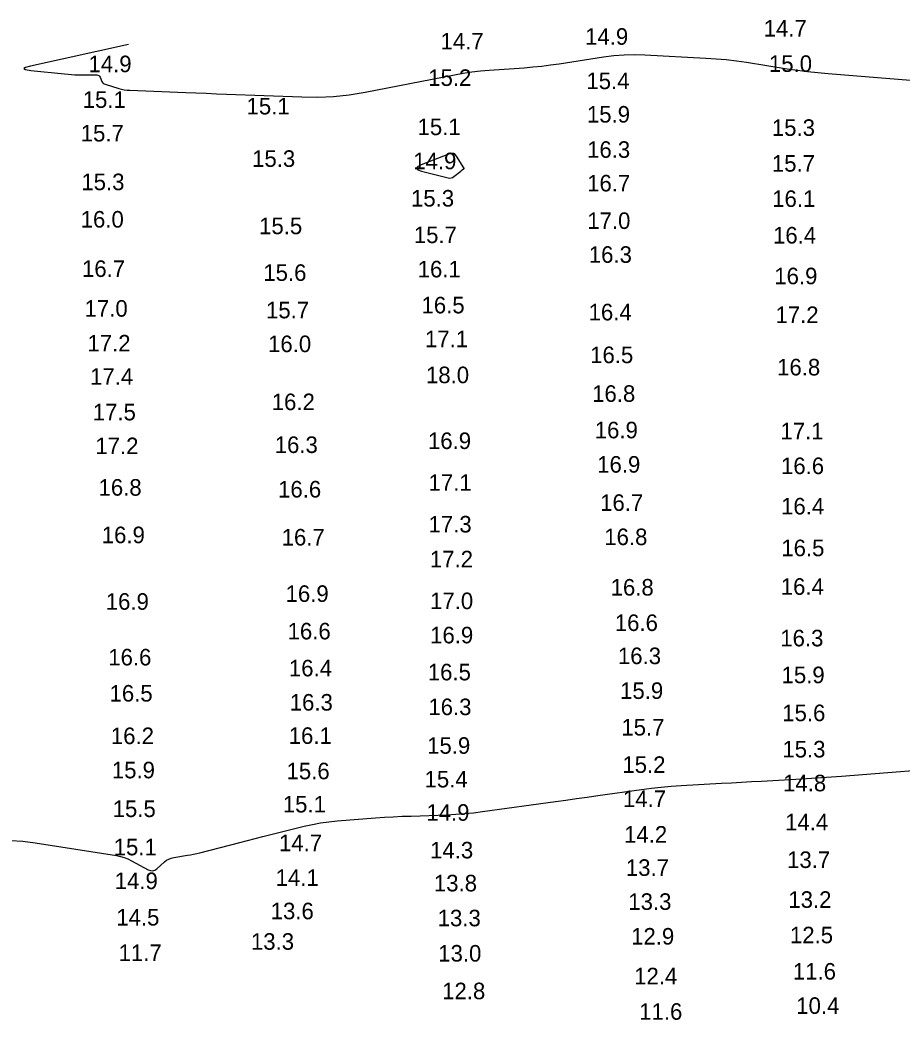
# Model space of a CAD drawing. Extents: x 988130 to 1132882, y 654656 to 841453.
# Drawn here: x 1033638.8 to 1033905.1, y 820103.6 to 820405.4 of the extents above; entities that cross this region are included whole.
import ezdxf

# ---------------------------------------------------------------- set-up
doc = ezdxf.new("R2010")
doc.units = 0
doc.layers.add('V-TOPO-MAJR', color=7, linetype='Continuous')
doc.layers.add('V-TOPO-SOUN', color=7, linetype='Continuous')

msp = doc.modelspace()

# ---------------------------------------------------------------- linework, layer by layer
at = {"layer": 'V-TOPO-MAJR'}
for points in [[(1033671.58, 820398), (1033642.01, 820391.48), (1033640.5, 820391.06), (1033640.01, 820390.71), (1033640.54, 820390.41), (1033642.08, 820390.16), (1033652.3, 820389.1), (1033653.34, 820389.01), (1033654.38, 820388.94), (1033655.43, 820388.89), (1033656.47, 820388.87), (1033662.03, 820388.81), (1033662.36, 820388.77), (1033662.63, 820388.64), (1033662.85, 820388.44), (1033663.01, 820388.15), (1033663.56, 820386.84), (1033663.72, 820386.54), (1033663.94, 820386.3), (1033664.2, 820386.11), (1033664.52, 820385.98), (1033668.69, 820384.73), (1033669.51, 820384.52), (1033670.33, 820384.35), (1033671.16, 820384.24), (1033672, 820384.18), (1033688.86, 820383.5), (1033691.95, 820383.38), (1033695.04, 820383.26), (1033698.13, 820383.14), (1033701.22, 820383.02), (1033723.92, 820382.15), (1033728.72, 820382.11), (1033733.5, 820382.34), (1033738.26, 820382.85), (1033743, 820383.63), (1033770.05, 820388.89), (1033772.65, 820389.35), (1033775.26, 820389.74), (1033777.89, 820390.04), (1033780.52, 820390.27), (1033791.07, 820391), (1033793.71, 820391.22), (1033796.34, 820391.48), (1033798.96, 820391.81), (1033801.58, 820392.19), (1033814.99, 820394.27), (1033818.1, 820394.68), (1033821.21, 820394.91), (1033824.34, 820394.99), (1033827.48, 820394.9), (1033845.89, 820393.92), (1033848.99, 820393.71), (1033852.08, 820393.43), (1033855.15, 820393.07), (1033858.22, 820392.62), (1033870.49, 820390.69), (1033873.56, 820390.23), (1033876.63, 820389.84), (1033879.72, 820389.5), (1033882.81, 820389.22), (1033918.86, 820386.32)], [(1033635.92, 820157.71), (1033639.68, 820157.5), (1033643.44, 820157.03), (1033667.94, 820153.17), (1033669.13, 820152.93), (1033670.28, 820152.6), (1033671.41, 820152.17), (1033672.5, 820151.64), (1033677.55, 820148.92), (1033678.23, 820148.66), (1033678.89, 820148.62), (1033679.52, 820148.81), (1033680.12, 820149.22), (1033682.49, 820151.3), (1033683.11, 820151.78), (1033683.77, 820152.15), (1033684.48, 820152.43), (1033685.24, 820152.6), (1033689.37, 820153.27), (1033690.31, 820153.44), (1033691.26, 820153.62), (1033692.19, 820153.83), (1033693.13, 820154.06), (1033705.21, 820157.18), (1033707.54, 820157.77), (1033709.86, 820158.37), (1033712.19, 820158.95), (1033714.52, 820159.54), (1033724.64, 820162.06), (1033727.11, 820162.62), (1033729.59, 820163.07), (1033732.1, 820163.42), (1033734.62, 820163.67), (1033746.15, 820164.55), (1033748.84, 820164.74), (1033751.53, 820164.9), (1033754.22, 820165.04), (1033756.92, 820165.14), (1033767.7, 820165.52), (1033770.39, 820165.65), (1033773.08, 820165.85), (1033775.76, 820166.12), (1033778.43, 820166.45), (1033800.48, 820169.49), (1033803.68, 820169.94), (1033806.88, 820170.38), (1033810.07, 820170.83), (1033813.27, 820171.29), (1033826.45, 820173.17), (1033829.45, 820173.56), (1033832.45, 820173.89), (1033835.47, 820174.16), (1033838.49, 820174.36), (1033850.59, 820175.03), (1033853.61, 820175.2), (1033856.63, 820175.36), (1033859.65, 820175.53), (1033862.67, 820175.69), (1033874.76, 820176.35), (1033877.78, 820176.52), (1033880.8, 820176.72), (1033883.82, 820176.93), (1033886.84, 820177.15), (1033924.99, 820180.17)]]:
    msp.add_lwpolyline(points, dxfattribs=at)
msp.add_lwpolyline([(1033758.55, 820360.61), (1033758.94, 820360.17), (1033760.07, 820359.77), (1033768.12, 820357.77), (1033768.58, 820357.7), (1033769.02, 820357.74), (1033769.44, 820357.89), (1033769.84, 820358.14), (1033771.95, 820359.81), (1033772.06, 820359.89), (1033772.16, 820359.97), (1033772.26, 820360.04), (1033772.36, 820360.12), (1033772.78, 820360.43), (1033772.86, 820360.51), (1033772.9, 820360.6), (1033772.9, 820360.7), (1033772.85, 820360.81), (1033770.66, 820364.26), (1033770.24, 820364.77), (1033769.74, 820365.05), (1033769.17, 820365.12), (1033768.53, 820364.97), (1033759.96, 820361.64), (1033758.88, 820361.1)], close=True, dxfattribs=at)

# ---------------------------------------------------------------- texts
at = {"layer": 'V-TOPO-SOUN'}
for s, p in [('14.7 ', (1033863.36, 820400.39)), ('14.7 ', (1033765.81, 820396.51)), ('14.9 ', (1033809.45, 820397.92)), ('14.9 ', (1033659.51, 820389.63)), ('15.0 ', (1033864.95, 820389.72)), ('15.2 ', (1033762.08, 820385.49)), ('15.4 ', (1033809.84, 820384.52)), ('15.1 ', (1033657.77, 820378.87)), ('15.1 ', (1033707.23, 820376.88)), ('15.9 ', (1033810, 820374.43)), ('15.7 ', (1033657.17, 820368.73)), ('15.1 ', (1033758.86, 820370.64)), ('15.3 ', (1033865.83, 820370.41)), ('16.3 ', (1033810.05, 820363.79)), ('15.3 ', (1033708.91, 820361.06)), ('14.9 ', (1033757.57, 820360.34)), ('15.7 ', (1033865.84, 820359.62)), ('15.3 ', (1033657.36, 820354.03)), ('16.7 ', (1033810.07, 820353.64)), ('15.3 ', (1033756.89, 820349.09)), ('16.1 ', (1033865.94, 820348.97)), ('16.0 ', (1033657.15, 820342.74)), ('17.0 ', (1033810.11, 820342.32)), ('15.5 ', (1033711.03, 820340.75)), ('15.7 ', (1033757.74, 820338.05)), ('16.4 ', (1033866.19, 820337.93)), ('16.3 ', (1033810.57, 820332.1)), ('16.7 ', (1033657.55, 820327.84)), ('15.6 ', (1033712.3, 820326.65)), ('16.1 ', (1033758.9, 820327.7)), ('16.9 ', (1033866.57, 820325.63)), ('17.0 ', (1033658.33, 820315.84)), ('15.7 ', (1033713.11, 820315.35)), ('16.5 ', (1033760.06, 820316.84)), ('16.4 ', (1033810.51, 820314.73)), ('17.2 ', (1033866.93, 820313.92)), ('17.2 ', (1033659.19, 820305.34)), ('16.0 ', (1033713.73, 820305.14)), ('17.1 ', (1033761.1, 820306.62)), ('16.5 ', (1033810.98, 820301.82)), ('16.8 ', (1033867.42, 820298.11)), ('17.4 ', (1033659.99, 820295.28)), ('18.0 ', (1033761.41, 820295.77)), ('16.8 ', (1033811.58, 820290.14)), ('16.2 ', (1033714.84, 820287.63)), ('17.5 ', (1033660.8, 820284.55)), ('16.9 ', (1033812.36, 820279.13)), ('17.1 ', (1033868.43, 820278.83)), ('16.9 ', (1033762.01, 820275.9)), ('17.2 ', (1033661.58, 820274.35)), ('16.3 ', (1033715.74, 820274.7)), ('16.9 ', (1033813.1, 820268.77)), ('16.6 ', (1033868.6, 820268.33)), ('17.1 ', (1033762.19, 820263.29)), ('16.8 ', (1033662.55, 820261.82)), ('16.6 ', (1033716.75, 820261.27)), ('16.7 ', (1033813.99, 820257.23)), ('16.4 ', (1033868.62, 820256.15)), ('17.3 ', (1033762.18, 820250.71)), ('16.9 ', (1033663.52, 820247.48)), ('16.7 ', (1033717.83, 820246.78)), ('16.8 ', (1033815.24, 820246.9)), ('16.5 ', (1033868.69, 820243.55)), ('17.2 ', (1033762.59, 820240.19)), ('16.9 ', (1033719.02, 820229.76)), ('16.8 ', (1033817.16, 820231.67)), ('16.4 ', (1033868.53, 820231.9)), ('16.9 ', (1033664.72, 820227.39)), ('17.0 ', (1033762.64, 820227.57)), ('16.6 ', (1033818.42, 820220.98)), ('16.6 ', (1033719.63, 820218.44)), ('16.9 ', (1033762.66, 820217.25)), ('16.3 ', (1033868.38, 820216.34)), ('16.6 ', (1033665.48, 820210.58)), ('16.3 ', (1033819.36, 820210.98)), ('16.4 ', (1033720.02, 820207.28)), ('16.5 ', (1033761.96, 820206.08)), ('15.9 ', (1033868.77, 820205.22)), ('16.5 ', (1033665.87, 820199.68)), ('15.9 ', (1033820.02, 820200.47)), ('16.3 ', (1033720.27, 820196.95)), ('16.3 ', (1033762.13, 820195.58)), ('15.6 ', (1033868.97, 820193.76)), ('15.7 ', (1033820.4, 820189.43)), ('16.2 ', (1033666.27, 820186.84)), ('16.1 ', (1033719.97, 820186.9)), ('15.9 ', (1033761.76, 820183.92)), ('15.3 ', (1033869.01, 820182.81)), ('15.9 ', (1033666.56, 820176.51)), ('15.6 ', (1033719.31, 820176.22)), ('15.2 ', (1033820.7, 820178.14)), ('15.4 ', (1033760.98, 820173.76)), ('14.8 ', (1033869.22, 820172.59)), ('14.7 ', (1033820.88, 820167.84)), ('15.5 ', (1033666.81, 820164.82)), ('15.1 ', (1033718.18, 820166.21)), ('14.9 ', (1033761.53, 820163.7)), ('14.4 ', (1033869.84, 820160.82)), ('14.7 ', (1033717.02, 820154.51)), ('14.2 ', (1033821.22, 820157.1)), ('15.1 ', (1033667.12, 820153.27)), ('14.3 ', (1033762.66, 820152.34)), ('13.7 ', (1033870.43, 820149.45)), ('13.7 ', (1033821.76, 820147.07)), ('14.9 ', (1033667.42, 820143.08)), ('14.1 ', (1033716.01, 820144.05)), ('13.8 ', (1033763.8, 820142.39)), ('13.3 ', (1033822.49, 820136.81)), ('13.2 ', (1033870.81, 820137.42)), ('13.6 ', (1033714.52, 820133.97)), ('14.5 ', (1033667.91, 820132.08)), ('13.3 ', (1033764.94, 820131.85)), ('13.3 ', (1033708.56, 820124.77)), ('12.9 ', (1033823.35, 820126.33)), ('12.5 ', (1033871.3, 820126.72)), ('11.7 ', (1033668.6, 820121.37)), ('13.0 ', (1033765.11, 820121.2)), ('11.6 ', (1033872.18, 820115.76)), ('12.4 ', (1033824.27, 820114.34)), ('12.8 ', (1033766.29, 820109.83)), ('11.6 ', (1033825.79, 820103.64)), ('10.4 ', (1033873.2, 820105.41))]:
    msp.add_text(s, height=5, rotation=360, dxfattribs=at).set_placement(p)

doc.saveas('drawing.dxf')
